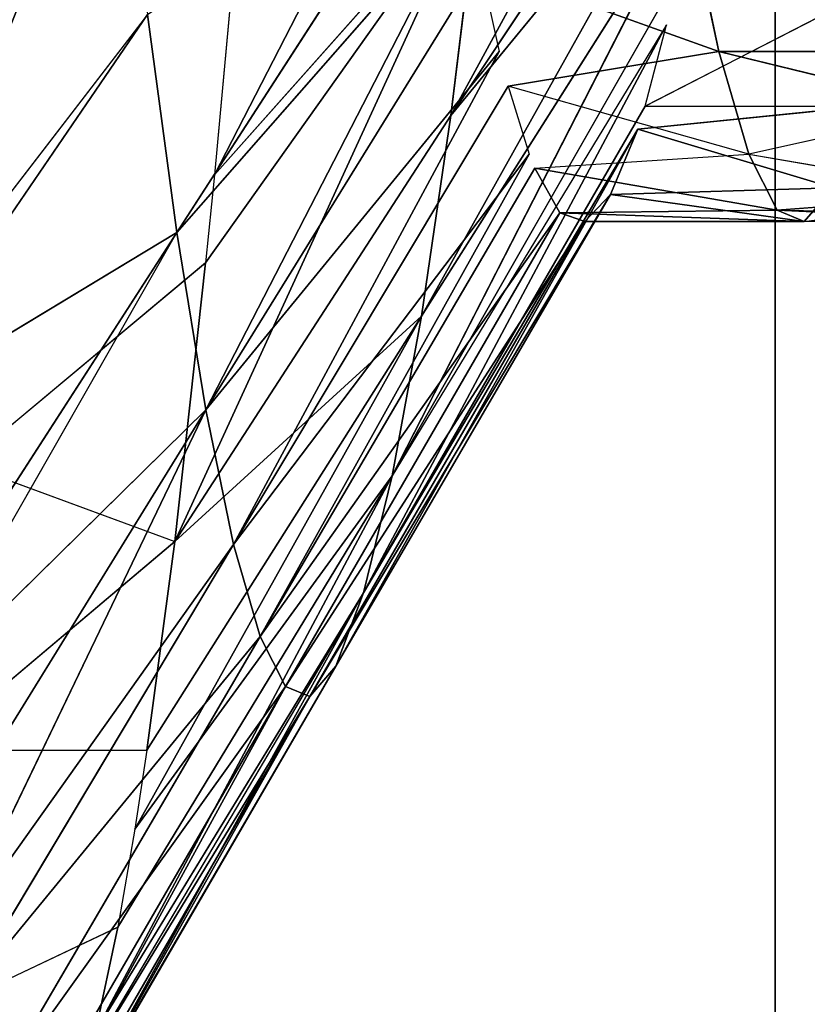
# Model space of a CAD drawing. Extents: x 143 to 263, y -61 to 82.
# Tile 237 of 656: x 155.588 to 155.902, y 70.35 to 70.743. Entities that reach past the tile are written whole.
import ezdxf

# ---------------------------------------------------------------- set-up
doc = ezdxf.new("R2010")
doc.units = 0
doc.header["$LTSCALE"] = 25.4
doc.layers.get('0').update_dxf_attribs({"color": 13, "linetype": 'CONTINUOUS'})

# ---------------------------------------------------------------- blocks, each defined once
blk = doc.blocks.new('ICE-BALL-8126_STL')
at = {"color": 41}
for p, q in [((11.5706, -47.96242, 94.8926), (11.55707, -47.86325, 94.72335)), ((11.5706, -47.87492, 94.8926), (11.56608, -47.9733, 95.05856)), ((11.5706, -47.87492, 94.8926), (11.56608, -47.9733, 95.05856)), ((11.5706, -47.87492, 94.8926), (11.5706, -47.96242, 94.8926)), ((11.56824, -47.88382, 95.02798), (11.56608, -47.9733, 95.05856)), ((11.54376, -47.98455, 95.22482), (11.55981, -47.88994, 95.12103)), ((11.56608, -47.9733, 95.05856), (11.55981, -47.88994, 95.12103)), ((11.52556, -47.90298, 95.30849), (11.50278, -47.99656, 95.39124)), ((11.52556, -47.90298, 95.30849), (11.54376, -47.98455, 95.22482)), ((11.50278, -47.99656, 95.39124), (11.50278, -47.90905, 95.39124)), ((11.52461, -48.02591, 94.55348), (11.47292, -47.92559, 94.38618)), ((11.5337, -48.02877, 94.59207), (11.52461, -47.93841, 94.55348)), ((11.52461, -48.02591, 94.55348), (11.52461, -47.93841, 94.55348)), ((11.5337, -48.02877, 94.59207), (11.55707, -47.95076, 94.72335)), ((11.5337, -48.02877, 94.59207), (11.55707, -47.95076, 94.72335)), ((11.55707, -47.95076, 94.72335), (11.5706, -47.96242, 94.8926)), ((11.55978, -48.03975, 94.74452), (11.55707, -47.95076, 94.72335)), ((11.55707, -47.95076, 94.72335), (11.5706, -47.96242, 94.8926)), ((11.55978, -48.03975, 94.74452), (11.55707, -47.95076, 94.72335)), ((11.55978, -48.03975, 94.74452), (11.5706, -47.96242, 94.8926)), ((11.55978, -48.03975, 94.74452), (11.5706, -47.96242, 94.8926)), ((11.56608, -47.9733, 95.05856), (11.5706, -47.96242, 94.8926)), ((11.56608, -47.9733, 95.05856), (11.5706, -47.96242, 94.8926)), ((11.5706, -47.96242, 94.8926), (11.56711, -48.05992, 95.04502)), ((11.5706, -47.96242, 94.8926), (11.56711, -48.05992, 95.04502)), ((11.5706, -48.04992, 94.8926), (11.5706, -47.96242, 94.8926)), ((11.5706, -48.04992, 94.8926), (11.5706, -47.96242, 94.8926)), ((11.56608, -47.9733, 95.05856), (11.54376, -47.98455, 95.22482)), ((11.56608, -47.9733, 95.05856), (11.54376, -47.98455, 95.22482)), ((11.54928, -48.0699, 95.19392), (11.56608, -47.9733, 95.05856)), ((11.54928, -48.0699, 95.19392), (11.56608, -47.9733, 95.05856)), ((11.56608, -47.9733, 95.05856), (11.56711, -48.05992, 95.04502)), ((11.56608, -47.9733, 95.05856), (11.56711, -48.05992, 95.04502)), ((0, -47.97406, 84.91157), (21.2, -47.97406, 84.91157)), ((0, -47.97406, 84.91157), (21.2, -47.97406, 84.91157)), ((0, -47.97406, 104.95425), (21.2, -47.97406, 104.95425)), ((0, -47.97406, 104.95425), (21.2, -47.97406, 104.95425)), ((11.50278, -47.99656, 95.39124), (11.54376, -47.98455, 95.22482)), ((11.50278, -47.99656, 95.39124), (11.54376, -47.98455, 95.22482)), ((11.54376, -47.98455, 95.22482), (11.51655, -48.08052, 95.34338)), ((11.54928, -48.0699, 95.19392), (11.54376, -47.98455, 95.22482)), ((11.31429, -47.98696, 94.07207), (11.52822, -48.10335, 94.05878)), ((11.31429, -47.98696, 94.07207), (11.52822, -48.10335, 94.05878)), ((11.36378, -47.99397, 94.15284), (11.52822, -48.10335, 94.05878)), ((11.36378, -47.99397, 94.15284), (11.52822, -48.10335, 94.05878)), ((11.50278, -47.99656, 95.39124), (11.44284, -48.00915, 95.55469)), ((11.50278, -47.99656, 95.39124), (11.44284, -48.00915, 95.55469)), ((11.46858, -48.09166, 95.4912), (11.50278, -47.99656, 95.39124)), ((11.50278, -47.99656, 95.39124), (11.51655, -48.08052, 95.34338)), ((11.40243, -48.00003, 94.22468), (11.60837, -48.11509, 94.21687)), ((11.52822, -48.10335, 94.05878), (11.40243, -48.00003, 94.22468)), ((11.52822, -48.10335, 94.05878), (11.40243, -48.00003, 94.22468)), ((11.40243, -48.00003, 94.22468), (11.60837, -48.11509, 94.21687)), ((11.67207, -48.12675, 94.38179), (11.4353, -48.00572, 94.29391)), ((11.67207, -48.12675, 94.38179), (11.4353, -48.00572, 94.29391)), ((11.60837, -48.11509, 94.21687), (11.4353, -48.00572, 94.29391)), ((11.60837, -48.11509, 94.21687), (11.4353, -48.00572, 94.29391)), ((11.47292, -48.01309, 94.38618), (11.67207, -48.12675, 94.38179)), ((11.52461, -48.02591, 94.55348), (11.49215, -48.01738, 94.44109)), ((11.49215, -48.01738, 94.44109), (11.67207, -48.12675, 94.38179)), ((11.52461, -48.02591, 94.55348), (11.71863, -48.13815, 94.55098)), ((11.55978, -48.03975, 94.74452), (11.5337, -48.02877, 94.59207)), ((11.71863, -48.13815, 94.55098), (11.5337, -48.02877, 94.59207)), ((11.5337, -48.02877, 94.59207), (11.74786, -48.14912, 94.72181)), ((11.5337, -48.02877, 94.59207), (11.74786, -48.14912, 94.72181)), ((11.55978, -48.03975, 94.74452), (11.5337, -48.02877, 94.59207)), ((11.5706, -48.04992, 94.8926), (11.55978, -48.03975, 94.74452)), ((11.55978, -48.03975, 94.74452), (11.76008, -48.15954, 94.89174)), ((11.74786, -48.14912, 94.72181), (11.55978, -48.03975, 94.74452)), ((11.74786, -48.14912, 94.72181), (11.55978, -48.03975, 94.74452)), ((11.5706, -48.04992, 94.8926), (11.55978, -48.03975, 94.74452)), ((11.55978, -48.03975, 94.74452), (11.76008, -48.15954, 94.89174)), ((11.56711, -48.05992, 95.04502), (11.5706, -48.04992, 94.8926)), ((11.56711, -48.05992, 95.04502), (11.5706, -48.04992, 94.8926)), ((11.75607, -48.1693, 95.05853), (11.5706, -48.04992, 94.8926)), ((11.75607, -48.1693, 95.05853), (11.5706, -48.04992, 94.8926)), ((11.76008, -48.15954, 94.89174), (11.5706, -48.04992, 94.8926)), ((11.76008, -48.15954, 94.89174), (11.5706, -48.04992, 94.8926)), ((11.54928, -48.0699, 95.19392), (11.56711, -48.05992, 95.04502)), ((11.54928, -48.0699, 95.19392), (11.56711, -48.05992, 95.04502)), ((11.56711, -48.05992, 95.04502), (11.75607, -48.1693, 95.05853)), ((11.56711, -48.05992, 95.04502), (11.75607, -48.1693, 95.05853)), ((11.56711, -48.05992, 95.04502), (11.73609, -48.17928, 95.22539)), ((11.56711, -48.05992, 95.04502), (11.73609, -48.17928, 95.22539)), ((11.51655, -48.08052, 95.34338), (11.54376, -48.07204, 95.22482)), ((11.73609, -48.17928, 95.22539), (11.54376, -48.07204, 95.22482)), ((11.54376, -48.07204, 95.22482), (11.69941, -48.1899, 95.39288)), ((11.54376, -48.07204, 95.22482), (11.69941, -48.1899, 95.39288)), ((11.54928, -48.0699, 95.19392), (11.73609, -48.17928, 95.22539)), ((11.55188, -48.19757, 93.75216), (11.32392, -48.0803, 93.77239)), ((11.55188, -48.19757, 93.75216), (11.32392, -48.0803, 93.77239)), ((11.51655, -48.08052, 95.34338), (11.69941, -48.1899, 95.39288)), ((11.46858, -48.09166, 95.4912), (11.50278, -48.08405, 95.39124)), ((11.64565, -48.20103, 95.55852), (11.50278, -48.08405, 95.39124)), ((11.64565, -48.20103, 95.55852), (11.50278, -48.08405, 95.39124)), ((11.69941, -48.1899, 95.39288), (11.50278, -48.08405, 95.39124)), ((11.52822, -48.10335, 94.05878), (11.43285, -48.09169, 93.90993)), ((11.58703, -48.20107, 93.79985), (11.43285, -48.09169, 93.90993)), ((11.43285, -48.09169, 93.90993), (11.6982, -48.21339, 93.97446)), ((11.43285, -48.09169, 93.90993), (11.6982, -48.21339, 93.97446)), ((11.52822, -48.10335, 94.05878), (11.43285, -48.09169, 93.90993)), ((11.58703, -48.20107, 93.79985), (11.43285, -48.09169, 93.90993)), ((11.55188, -48.19757, 93.75216), (11.43285, -48.09169, 93.90993)), ((11.55188, -48.19757, 93.75216), (11.43285, -48.09169, 93.90993)), ((11.46858, -48.09166, 95.4912), (11.64565, -48.20103, 95.55852)), ((11.46858, -48.09166, 95.4912), (11.64565, -48.20103, 95.55852)), ((11.57496, -48.21254, 95.71973), (11.44284, -48.09665, 95.55469)), ((11.57496, -48.21254, 95.71973), (11.44284, -48.09665, 95.55469)), ((11.64565, -48.20103, 95.55852), (11.44284, -48.09665, 95.55469)), ((11.64565, -48.20103, 95.55852), (11.44284, -48.09665, 95.55469)), ((11.40548, -48.10316, 95.63506), (11.57496, -48.21254, 95.71973)), ((11.40548, -48.10316, 95.63506), (11.57496, -48.21254, 95.71973)), ((11.60837, -48.11509, 94.21687), (11.52822, -48.10335, 94.05878)), ((11.52822, -48.10335, 94.05878), (11.6982, -48.21339, 93.97446)), ((11.52822, -48.10335, 94.05878), (11.6982, -48.21339, 93.97446)), ((11.60837, -48.11509, 94.21687), (11.52822, -48.10335, 94.05878)), ((11.60837, -48.11509, 94.21687), (11.67207, -48.12675, 94.38179)), ((11.81289, -48.22931, 94.21463), (11.60837, -48.11509, 94.21687)), ((11.60837, -48.11509, 94.21687), (11.67207, -48.12675, 94.38179)), ((11.60837, -48.11509, 94.21687), (11.6982, -48.21339, 93.97446)), ((11.60837, -48.11509, 94.21687), (11.6982, -48.21339, 93.97446)), ((11.60837, -48.11509, 94.21687), (11.78143, -48.22447, 94.13982)), ((11.60837, -48.11509, 94.21687), (11.78143, -48.22447, 94.13982)), ((11.81289, -48.22931, 94.21463), (11.60837, -48.11509, 94.21687)), ((11.71863, -48.13815, 94.55098), (11.67207, -48.12675, 94.38179)), ((11.85199, -48.23613, 94.32249), (11.67207, -48.12675, 94.38179)), ((11.67207, -48.12675, 94.38179), (11.89381, -48.24503, 94.46818)), ((11.67207, -48.12675, 94.38179), (11.89381, -48.24503, 94.46818)), ((11.71863, -48.13815, 94.55098), (11.67207, -48.12675, 94.38179)), ((11.85199, -48.23613, 94.32249), (11.67207, -48.12675, 94.38179)), ((11.81289, -48.22931, 94.21463), (11.67207, -48.12675, 94.38179)), ((11.81289, -48.22931, 94.21463), (11.67207, -48.12675, 94.38179)), ((11.74786, -48.14912, 94.72181), (11.71863, -48.13815, 94.55098)), ((11.74786, -48.14912, 94.72181), (11.71863, -48.13815, 94.55098)), ((11.93593, -48.2585, 94.6991), (11.71863, -48.13815, 94.55098)), ((11.71863, -48.13815, 94.55098), (11.89381, -48.24503, 94.46818)), ((11.71863, -48.13815, 94.55098), (11.90356, -48.24752, 94.50988)), ((11.93593, -48.2585, 94.6991), (11.71863, -48.13815, 94.55098)), ((11.76008, -48.15954, 94.89174), (11.74786, -48.14912, 94.72181)), ((11.76008, -48.15954, 94.89174), (11.74786, -48.14912, 94.72181)), ((11.93945, -48.26027, 94.73038), (11.74786, -48.14912, 94.72181)), ((11.93593, -48.2585, 94.6991), (11.74786, -48.14912, 94.72181)), ((11.76008, -48.15954, 94.89174), (11.75607, -48.1693, 95.05853)), ((11.76008, -48.15954, 94.89174), (11.75607, -48.1693, 95.05853)), ((11.94897, -48.27472, 94.99636), (11.76008, -48.15954, 94.89174)), ((11.94897, -48.27472, 94.99636), (11.76008, -48.15954, 94.89174)), ((11.94947, -48.26891, 94.88731), (11.76008, -48.15954, 94.89174)), ((11.94947, -48.26891, 94.88731), (11.76008, -48.15954, 94.89174)), ((11.93945, -48.26027, 94.73038), (11.76008, -48.15954, 94.89174)), ((11.93945, -48.26027, 94.73038), (11.76008, -48.15954, 94.89174)), ((11.73609, -48.17928, 95.22539), (11.75607, -48.1693, 95.05853)), ((11.73609, -48.17928, 95.22539), (11.75607, -48.1693, 95.05853)), ((11.94503, -48.27867, 95.07205), (11.75607, -48.1693, 95.05853)), ((11.75607, -48.1693, 95.05853), (11.9229, -48.28865, 95.25686)), ((11.75607, -48.1693, 95.05853), (11.9229, -48.28865, 95.25686)), ((11.94503, -48.27867, 95.07205), (11.75607, -48.1693, 95.05853)), ((11.94897, -48.27472, 94.99636), (11.75607, -48.1693, 95.05853)), ((11.94897, -48.27472, 94.99636), (11.75607, -48.1693, 95.05853)), ((11.69941, -48.1899, 95.39288), (11.73609, -48.17928, 95.22539)), ((11.69941, -48.1899, 95.39288), (11.73609, -48.17928, 95.22539)), ((11.73609, -48.17928, 95.22539), (11.9229, -48.28865, 95.25686)), ((11.73609, -48.17928, 95.22539), (11.9229, -48.28865, 95.25686)), ((11.73609, -48.17928, 95.22539), (11.88227, -48.29927, 95.44237)), ((11.73609, -48.17928, 95.22539), (11.88227, -48.29927, 95.44237)), ((11.46638, -48.18968, 93.64752), (11.55188, -48.19757, 93.75216)), ((11.64565, -48.20103, 95.55852), (11.69941, -48.1899, 95.39288)), ((11.64565, -48.20103, 95.55852), (11.69941, -48.1899, 95.39288)), ((11.69941, -48.1899, 95.39288), (11.88227, -48.29927, 95.44237)), ((11.69941, -48.1899, 95.39288), (11.88227, -48.29927, 95.44237)), ((11.69941, -48.1899, 95.39288), (11.85958, -48.30389, 95.51983)), ((11.69941, -48.1899, 95.39288), (11.85958, -48.30389, 95.51983)), ((11.55188, -48.19757, 93.75216), (11.58703, -48.20107, 93.79985)), ((11.64565, -48.20103, 95.55852), (11.57496, -48.21254, 95.71973)), ((11.64565, -48.20103, 95.55852), (11.57496, -48.21254, 95.71973)), ((11.58703, -48.20107, 93.79985), (11.6982, -48.21339, 93.97446)), ((11.66729, -48.29724, 93.92165), (11.58703, -48.20107, 93.79985)), ((11.58703, -48.20107, 93.79985), (11.6982, -48.21339, 93.97446)), ((11.76234, -48.31948, 95.76758), (11.64565, -48.20103, 95.55852)), ((11.64565, -48.20103, 95.55852), (11.85958, -48.30389, 95.51983)), ((11.64565, -48.20103, 95.55852), (11.85958, -48.30389, 95.51983)), ((11.64565, -48.20103, 95.55852), (11.82273, -48.31041, 95.62583)), ((11.64565, -48.20103, 95.55852), (11.82273, -48.31041, 95.62583)), ((11.76234, -48.31948, 95.76758), (11.64565, -48.20103, 95.55852)), ((11.48797, -48.22424, 95.87393), (11.57496, -48.21254, 95.71973)), ((11.48797, -48.22424, 95.87393), (11.57496, -48.21254, 95.71973)), ((11.74443, -48.32191, 95.80439), (11.57496, -48.21254, 95.71973)), ((11.57496, -48.21254, 95.71973), (11.64808, -48.33362, 95.97519)), ((11.57496, -48.21254, 95.71973), (11.64808, -48.33362, 95.97519)), ((11.76234, -48.31948, 95.76758), (11.57496, -48.21254, 95.71973)), ((11.66729, -48.29724, 93.92165), (11.6982, -48.21339, 93.97446)), ((11.6982, -48.21339, 93.97446), (11.78143, -48.22447, 94.13982)), ((11.7814, -48.31196, 94.13974), (11.6982, -48.21339, 93.97446)), ((11.6982, -48.21339, 93.97446), (11.78143, -48.22447, 94.13982)), ((11.48797, -48.22424, 95.87393), (11.64808, -48.33362, 95.97519)), ((11.48797, -48.22424, 95.87393), (11.63227, -48.33537, 95.99977)), ((11.7814, -48.31196, 94.13974), (11.78143, -48.22447, 94.13982)), ((11.78143, -48.22447, 94.13982), (11.81289, -48.22931, 94.21463)), ((11.81289, -48.22931, 94.21463), (11.85199, -48.23613, 94.32249)), ((11.85199, -48.23613, 94.32249), (11.89381, -48.24503, 94.46818)), ((11.89843, -48.33369, 94.48744), (11.85199, -48.23613, 94.32249)), ((11.85199, -48.23613, 94.32249), (11.89381, -48.24503, 94.46818))]:
    blk.add_line(p, q, dxfattribs=at)
mesh = blk.add_polyface(dxfattribs=at)
corners = [(0, -47.97406, 84.91157), (21.2, -46.66827, 80.03829), (0, -46.66827, 80.03829), (21.2, -47.97406, 84.91157)]
mesh.append_faces([[corners[k] for k in face] for face in [(0, 1, 2), (1, 0, 3)]], dxfattribs={"vtx0": -1, "color": 41})
mesh = blk.add_polyface(dxfattribs=at)
corners = [(0, -46.66827, 109.82753), (21.2, -47.97406, 104.95425), (0, -47.97406, 104.95425), (21.2, -46.66827, 109.82753)]
mesh.append_faces([[corners[k] for k in face] for face in [(0, 1, 2), (1, 0, 3)]], dxfattribs={"vtx0": -1, "color": 41})
mesh = blk.add_polyface(dxfattribs=at)
corners = [(23, -47.61319, 112.57052), (0, -49.17873, 107.66647), (23, -49.17873, 107.66647), (0, -47.61319, 112.57052)]
mesh.append_faces([[corners[k] for k in face] for face in [(0, 1, 2), (1, 0, 3)]], dxfattribs={"vtx0": -1, "color": 41})
mesh = blk.add_polyface(dxfattribs=at)
corners = [(23, -49.17873, 82.19936), (0, -47.61319, 77.2953), (23, -47.61319, 77.2953), (0, -49.17873, 82.19936)]
mesh.append_faces([[corners[k] for k in face] for face in [(0, 1, 2), (1, 0, 3)]], dxfattribs={"vtx0": -1, "color": 41})
mesh = blk.add_polyface(dxfattribs=at)
corners = [(11.55707, -47.86325, 94.72335), (11.55707, -47.95076, 94.72335), (11.5706, -47.96242, 94.8926)]
mesh.append_faces([[corners[k] for k in face] for face in [(0, 1, 2)]], dxfattribs={"color": 41})
mesh = blk.add_polyface(dxfattribs=at)
corners = [(11.5706, -47.87492, 94.8926), (11.5706, -47.96242, 94.8926), (11.56608, -47.9733, 95.05856)]
mesh.append_faces([[corners[k] for k in face] for face in [(0, 1, 2)]], dxfattribs={"color": 41})
mesh = blk.add_polyface(dxfattribs=at)
corners = [(11.5706, -47.87492, 94.8926), (11.56608, -47.9733, 95.05856), (11.56824, -47.88382, 95.02798)]
mesh.append_faces([[corners[k] for k in face] for face in [(0, 1, 2)]], dxfattribs={"color": 41})
mesh = blk.add_polyface(dxfattribs=at)
corners = [(11.55981, -47.88994, 95.12103), (11.56608, -47.9733, 95.05856), (11.54376, -47.98455, 95.22482)]
mesh.append_faces([[corners[k] for k in face] for face in [(0, 1, 2)]], dxfattribs={"color": 41})
mesh = blk.add_polyface(dxfattribs=at)
corners = [(11.52556, -47.90298, 95.30849), (11.54376, -47.98455, 95.22482), (11.50278, -47.99656, 95.39124)]
mesh.append_faces([[corners[k] for k in face] for face in [(0, 1, 2)]], dxfattribs={"color": 41})
mesh = blk.add_polyface(dxfattribs=at)
corners = [(11.50278, -47.90905, 95.39124), (11.50278, -47.99656, 95.39124), (11.44284, -48.00915, 95.55469)]
mesh.append_faces([[corners[k] for k in face] for face in [(0, 1, 2)]], dxfattribs={"color": 41})
mesh = blk.add_polyface(dxfattribs=at)
corners = [(11.47292, -47.92559, 94.38618), (11.52461, -48.02591, 94.55348), (11.52461, -47.93841, 94.55348)]
mesh.append_faces([[corners[k] for k in face] for face in [(0, 1, 2)]], dxfattribs={"color": 41})
mesh = blk.add_polyface(dxfattribs=at)
corners = [(11.52461, -47.93841, 94.55348), (11.5337, -48.02877, 94.59207), (11.55707, -47.95076, 94.72335)]
mesh.append_faces([[corners[k] for k in face] for face in [(0, 1, 2)]], dxfattribs={"color": 41})
mesh = blk.add_polyface(dxfattribs=at)
corners = [(11.55707, -47.95076, 94.72335), (11.5337, -48.02877, 94.59207), (11.55978, -48.03975, 94.74452)]
mesh.append_faces([[corners[k] for k in face] for face in [(0, 1, 2)]], dxfattribs={"color": 41})
mesh = blk.add_polyface(dxfattribs=at)
corners = [(11.55707, -47.95076, 94.72335), (11.55978, -48.03975, 94.74452), (11.5706, -47.96242, 94.8926)]
mesh.append_faces([[corners[k] for k in face] for face in [(0, 1, 2)]], dxfattribs={"color": 41})
mesh = blk.add_polyface(dxfattribs=at)
corners = [(11.5706, -47.96242, 94.8926), (11.55978, -48.03975, 94.74452), (11.5706, -48.04992, 94.8926)]
mesh.append_faces([[corners[k] for k in face] for face in [(0, 1, 2)]], dxfattribs={"color": 41})
mesh = blk.add_polyface(dxfattribs=at)
corners = [(11.5706, -47.96242, 94.8926), (11.56711, -48.05992, 95.04502), (11.56608, -47.9733, 95.05856)]
mesh.append_faces([[corners[k] for k in face] for face in [(0, 1, 2)]], dxfattribs={"color": 41})
mesh = blk.add_polyface(dxfattribs=at)
corners = [(11.5706, -47.96242, 94.8926), (11.5706, -48.04992, 94.8926), (11.56711, -48.05992, 95.04502)]
mesh.append_faces([[corners[k] for k in face] for face in [(0, 1, 2)]], dxfattribs={"color": 41})
mesh = blk.add_polyface(dxfattribs=at)
corners = [(11.56608, -47.9733, 95.05856), (11.54928, -48.0699, 95.19392), (11.54376, -47.98455, 95.22482)]
mesh.append_faces([[corners[k] for k in face] for face in [(0, 1, 2)]], dxfattribs={"color": 41})
mesh = blk.add_polyface(dxfattribs=at)
corners = [(11.56608, -47.9733, 95.05856), (11.56711, -48.05992, 95.04502), (11.54928, -48.0699, 95.19392)]
mesh.append_faces([[corners[k] for k in face] for face in [(0, 1, 2)]], dxfattribs={"color": 41})
mesh = blk.add_polyface(dxfattribs=at)
corners = [(0, -48.7633, 89.89464), (21.2, -47.97406, 84.91157), (0, -47.97406, 84.91157), (21.2, -48.7633, 89.89464)]
mesh.append_faces([[corners[k] for k in face] for face in [(0, 1, 2), (1, 0, 3)]], dxfattribs={"vtx0": -1, "color": 41})
mesh = blk.add_polyface(dxfattribs=at)
corners = [(0, -47.97406, 104.95425), (21.2, -48.7633, 99.97118), (0, -48.7633, 99.97118), (21.2, -47.97406, 104.95425)]
mesh.append_faces([[corners[k] for k in face] for face in [(0, 1, 2), (1, 0, 3)]], dxfattribs={"vtx0": -1, "color": 41})
mesh = blk.add_polyface(dxfattribs=at)
corners = [(11.54376, -47.98455, 95.22482), (11.51655, -48.08052, 95.34338), (11.50278, -47.99656, 95.39124)]
mesh.append_faces([[corners[k] for k in face] for face in [(0, 1, 2)]], dxfattribs={"color": 41})
mesh = blk.add_polyface(dxfattribs=at)
corners = [(11.31429, -47.98696, 94.07207), (11.43285, -48.09169, 93.90993), (11.52822, -48.10335, 94.05878)]
mesh.append_faces([[corners[k] for k in face] for face in [(0, 1, 2)]], dxfattribs={"color": 41})
mesh = blk.add_polyface(dxfattribs=at)
corners = [(11.36378, -47.99397, 94.15284), (11.31429, -47.98696, 94.07207), (11.52822, -48.10335, 94.05878)]
mesh.append_faces([[corners[k] for k in face] for face in [(0, 1, 2)]], dxfattribs={"color": 41})
mesh = blk.add_polyface(dxfattribs=at)
corners = [(11.40243, -48.00003, 94.22468), (11.36378, -47.99397, 94.15284), (11.52822, -48.10335, 94.05878)]
mesh.append_faces([[corners[k] for k in face] for face in [(0, 1, 2)]], dxfattribs={"color": 41})
mesh = blk.add_polyface(dxfattribs=at)
corners = [(11.50278, -47.99656, 95.39124), (11.46858, -48.09166, 95.4912), (11.44284, -48.00915, 95.55469)]
mesh.append_faces([[corners[k] for k in face] for face in [(0, 1, 2)]], dxfattribs={"color": 41})
mesh = blk.add_polyface(dxfattribs=at)
corners = [(11.40243, -48.00003, 94.22468), (11.52822, -48.10335, 94.05878), (11.60837, -48.11509, 94.21687)]
mesh.append_faces([[corners[k] for k in face] for face in [(0, 1, 2)]], dxfattribs={"color": 41})
mesh = blk.add_polyface(dxfattribs=at)
corners = [(11.4353, -48.00572, 94.29391), (11.40243, -48.00003, 94.22468), (11.60837, -48.11509, 94.21687)]
mesh.append_faces([[corners[k] for k in face] for face in [(0, 1, 2)]], dxfattribs={"color": 41})
mesh = blk.add_polyface(dxfattribs=at)
corners = [(11.47292, -48.01309, 94.38618), (11.4353, -48.00572, 94.29391), (11.67207, -48.12675, 94.38179)]
mesh.append_faces([[corners[k] for k in face] for face in [(0, 1, 2)]], dxfattribs={"color": 41})
mesh = blk.add_polyface(dxfattribs=at)
corners = [(11.67207, -48.12675, 94.38179), (11.4353, -48.00572, 94.29391), (11.60837, -48.11509, 94.21687)]
mesh.append_faces([[corners[k] for k in face] for face in [(0, 1, 2)]], dxfattribs={"color": 41})
mesh = blk.add_polyface(dxfattribs=at)
corners = [(11.71863, -48.13815, 94.55098), (11.49215, -48.01738, 94.44109), (11.67207, -48.12675, 94.38179), (11.52461, -48.02591, 94.55348)]
mesh.append_faces([[corners[k] for k in face] for face in [(0, 1, 2), (1, 0, 3)]], dxfattribs={"vtx0": -1, "color": 41})
mesh = blk.add_polyface(dxfattribs=at)
corners = [(11.74786, -48.14912, 94.72181), (11.5337, -48.02877, 94.59207), (11.71863, -48.13815, 94.55098)]
mesh.append_faces([[corners[k] for k in face] for face in [(0, 1, 2)]], dxfattribs={"color": 41})
mesh = blk.add_polyface(dxfattribs=at)
corners = [(11.55978, -48.03975, 94.74452), (11.5337, -48.02877, 94.59207), (11.74786, -48.14912, 94.72181)]
mesh.append_faces([[corners[k] for k in face] for face in [(0, 1, 2)]], dxfattribs={"color": 41})
mesh = blk.add_polyface(dxfattribs=at)
corners = [(11.76008, -48.15954, 94.89174), (11.55978, -48.03975, 94.74452), (11.74786, -48.14912, 94.72181)]
mesh.append_faces([[corners[k] for k in face] for face in [(0, 1, 2)]], dxfattribs={"color": 41})
mesh = blk.add_polyface(dxfattribs=at)
corners = [(11.5706, -48.04992, 94.8926), (11.55978, -48.03975, 94.74452), (11.76008, -48.15954, 94.89174)]
mesh.append_faces([[corners[k] for k in face] for face in [(0, 1, 2)]], dxfattribs={"color": 41})
mesh = blk.add_polyface(dxfattribs=at)
corners = [(11.75607, -48.1693, 95.05853), (11.56711, -48.05992, 95.04502), (11.5706, -48.04992, 94.8926)]
mesh.append_faces([[corners[k] for k in face] for face in [(0, 1, 2)]], dxfattribs={"color": 41})
mesh = blk.add_polyface(dxfattribs=at)
corners = [(11.75607, -48.1693, 95.05853), (11.5706, -48.04992, 94.8926), (11.76008, -48.15954, 94.89174)]
mesh.append_faces([[corners[k] for k in face] for face in [(0, 1, 2)]], dxfattribs={"color": 41})
mesh = blk.add_polyface(dxfattribs=at)
corners = [(11.73609, -48.17928, 95.22539), (11.54928, -48.0699, 95.19392), (11.56711, -48.05992, 95.04502)]
mesh.append_faces([[corners[k] for k in face] for face in [(0, 1, 2)]], dxfattribs={"color": 41})
mesh = blk.add_polyface(dxfattribs=at)
corners = [(11.73609, -48.17928, 95.22539), (11.56711, -48.05992, 95.04502), (11.75607, -48.1693, 95.05853)]
mesh.append_faces([[corners[k] for k in face] for face in [(0, 1, 2)]], dxfattribs={"color": 41})
mesh = blk.add_polyface(dxfattribs=at)
corners = [(11.69941, -48.1899, 95.39288), (11.51655, -48.08052, 95.34338), (11.54376, -48.07204, 95.22482)]
mesh.append_faces([[corners[k] for k in face] for face in [(0, 1, 2)]], dxfattribs={"color": 41})
mesh = blk.add_polyface(dxfattribs=at)
corners = [(11.69941, -48.1899, 95.39288), (11.54376, -48.07204, 95.22482), (11.73609, -48.17928, 95.22539)]
mesh.append_faces([[corners[k] for k in face] for face in [(0, 1, 2)]], dxfattribs={"color": 41})
mesh = blk.add_polyface(dxfattribs=at)
corners = [(11.43285, -48.09169, 93.90993), (11.32392, -48.0803, 93.77239), (11.55188, -48.19757, 93.75216)]
mesh.append_faces([[corners[k] for k in face] for face in [(0, 1, 2)]], dxfattribs={"color": 41})
mesh = blk.add_polyface(dxfattribs=at)
corners = [(11.32392, -48.0803, 93.77239), (11.46638, -48.18968, 93.64752), (11.55188, -48.19757, 93.75216)]
mesh.append_faces([[corners[k] for k in face] for face in [(0, 1, 2)]], dxfattribs={"color": 41})
mesh = blk.add_polyface(dxfattribs=at)
corners = [(11.64565, -48.20103, 95.55852), (11.46858, -48.09166, 95.4912), (11.50278, -48.08405, 95.39124)]
mesh.append_faces([[corners[k] for k in face] for face in [(0, 1, 2)]], dxfattribs={"color": 41})
mesh = blk.add_polyface(dxfattribs=at)
corners = [(11.64565, -48.20103, 95.55852), (11.50278, -48.08405, 95.39124), (11.69941, -48.1899, 95.39288)]
mesh.append_faces([[corners[k] for k in face] for face in [(0, 1, 2)]], dxfattribs={"color": 41})
mesh = blk.add_polyface(dxfattribs=at)
corners = [(11.6982, -48.21339, 93.97446), (11.43285, -48.09169, 93.90993), (11.58703, -48.20107, 93.79985)]
mesh.append_faces([[corners[k] for k in face] for face in [(0, 1, 2)]], dxfattribs={"color": 41})
mesh = blk.add_polyface(dxfattribs=at)
corners = [(11.52822, -48.10335, 94.05878), (11.43285, -48.09169, 93.90993), (11.6982, -48.21339, 93.97446)]
mesh.append_faces([[corners[k] for k in face] for face in [(0, 1, 2)]], dxfattribs={"color": 41})
mesh = blk.add_polyface(dxfattribs=at)
corners = [(11.43285, -48.09169, 93.90993), (11.55188, -48.19757, 93.75216), (11.58703, -48.20107, 93.79985)]
mesh.append_faces([[corners[k] for k in face] for face in [(0, 1, 2)]], dxfattribs={"color": 41})
mesh = blk.add_polyface(dxfattribs=at)
corners = [(11.64565, -48.20103, 95.55852), (11.44284, -48.09665, 95.55469), (11.46858, -48.09166, 95.4912)]
mesh.append_faces([[corners[k] for k in face] for face in [(0, 1, 2)]], dxfattribs={"color": 41})
mesh = blk.add_polyface(dxfattribs=at)
corners = [(11.57496, -48.21254, 95.71973), (11.40548, -48.10316, 95.63506), (11.44284, -48.09665, 95.55469)]
mesh.append_faces([[corners[k] for k in face] for face in [(0, 1, 2)]], dxfattribs={"color": 41})
mesh = blk.add_polyface(dxfattribs=at)
corners = [(11.57496, -48.21254, 95.71973), (11.44284, -48.09665, 95.55469), (11.64565, -48.20103, 95.55852)]
mesh.append_faces([[corners[k] for k in face] for face in [(0, 1, 2)]], dxfattribs={"color": 41})
mesh = blk.add_polyface(dxfattribs=at)
corners = [(11.48797, -48.22424, 95.87393), (11.40548, -48.10316, 95.63506), (11.57496, -48.21254, 95.71973)]
mesh.append_faces([[corners[k] for k in face] for face in [(0, 1, 2)]], dxfattribs={"color": 41})
mesh = blk.add_polyface(dxfattribs=at)
corners = [(11.60837, -48.11509, 94.21687), (11.52822, -48.10335, 94.05878), (11.6982, -48.21339, 93.97446)]
mesh.append_faces([[corners[k] for k in face] for face in [(0, 1, 2)]], dxfattribs={"color": 41})
mesh = blk.add_polyface(dxfattribs=at)
corners = [(11.67207, -48.12675, 94.38179), (11.60837, -48.11509, 94.21687), (11.81289, -48.22931, 94.21463)]
mesh.append_faces([[corners[k] for k in face] for face in [(0, 1, 2)]], dxfattribs={"color": 41})
mesh = blk.add_polyface(dxfattribs=at)
corners = [(11.60837, -48.11509, 94.21687), (11.6982, -48.21339, 93.97446), (11.78143, -48.22447, 94.13982)]
mesh.append_faces([[corners[k] for k in face] for face in [(0, 1, 2)]], dxfattribs={"color": 41})
mesh = blk.add_polyface(dxfattribs=at)
corners = [(11.60837, -48.11509, 94.21687), (11.78143, -48.22447, 94.13982), (11.81289, -48.22931, 94.21463)]
mesh.append_faces([[corners[k] for k in face] for face in [(0, 1, 2)]], dxfattribs={"color": 41})
mesh = blk.add_polyface(dxfattribs=at)
corners = [(11.89381, -48.24503, 94.46818), (11.67207, -48.12675, 94.38179), (11.85199, -48.23613, 94.32249)]
mesh.append_faces([[corners[k] for k in face] for face in [(0, 1, 2)]], dxfattribs={"color": 41})
mesh = blk.add_polyface(dxfattribs=at)
corners = [(11.71863, -48.13815, 94.55098), (11.67207, -48.12675, 94.38179), (11.89381, -48.24503, 94.46818)]
mesh.append_faces([[corners[k] for k in face] for face in [(0, 1, 2)]], dxfattribs={"color": 41})
mesh = blk.add_polyface(dxfattribs=at)
corners = [(11.67207, -48.12675, 94.38179), (11.81289, -48.22931, 94.21463), (11.85199, -48.23613, 94.32249)]
mesh.append_faces([[corners[k] for k in face] for face in [(0, 1, 2)]], dxfattribs={"color": 41})
mesh = blk.add_polyface(dxfattribs=at)
corners = [(11.74786, -48.14912, 94.72181), (11.71863, -48.13815, 94.55098), (11.93593, -48.2585, 94.6991)]
mesh.append_faces([[corners[k] for k in face] for face in [(0, 1, 2)]], dxfattribs={"color": 41})
mesh = blk.add_polyface(dxfattribs=at)
corners = [(11.93593, -48.2585, 94.6991), (11.71863, -48.13815, 94.55098), (11.90356, -48.24752, 94.50988)]
mesh.append_faces([[corners[k] for k in face] for face in [(0, 1, 2)]], dxfattribs={"color": 41})
mesh = blk.add_polyface(dxfattribs=at)
corners = [(11.76008, -48.15954, 94.89174), (11.74786, -48.14912, 94.72181), (11.93945, -48.26027, 94.73038)]
mesh.append_faces([[corners[k] for k in face] for face in [(0, 1, 2)]], dxfattribs={"color": 41})
mesh = blk.add_polyface(dxfattribs=at)
corners = [(11.75607, -48.1693, 95.05853), (11.76008, -48.15954, 94.89174), (11.94897, -48.27472, 94.99636)]
mesh.append_faces([[corners[k] for k in face] for face in [(0, 1, 2)]], dxfattribs={"color": 41})
mesh = blk.add_polyface(dxfattribs=at)
corners = [(11.94897, -48.27472, 94.99636), (11.76008, -48.15954, 94.89174), (11.94947, -48.26891, 94.88731)]
mesh.append_faces([[corners[k] for k in face] for face in [(0, 1, 2)]], dxfattribs={"color": 41})
mesh = blk.add_polyface(dxfattribs=at)
corners = [(11.76008, -48.15954, 94.89174), (11.93945, -48.26027, 94.73038), (11.94947, -48.26891, 94.88731)]
mesh.append_faces([[corners[k] for k in face] for face in [(0, 1, 2)]], dxfattribs={"color": 41})
mesh = blk.add_polyface(dxfattribs=at)
corners = [(11.9229, -48.28865, 95.25686), (11.73609, -48.17928, 95.22539), (11.75607, -48.1693, 95.05853)]
mesh.append_faces([[corners[k] for k in face] for face in [(0, 1, 2)]], dxfattribs={"color": 41})
mesh = blk.add_polyface(dxfattribs=at)
corners = [(11.9229, -48.28865, 95.25686), (11.75607, -48.1693, 95.05853), (11.94503, -48.27867, 95.07205)]
mesh.append_faces([[corners[k] for k in face] for face in [(0, 1, 2)]], dxfattribs={"color": 41})
mesh = blk.add_polyface(dxfattribs=at)
corners = [(11.94503, -48.27867, 95.07205), (11.75607, -48.1693, 95.05853), (11.94897, -48.27472, 94.99636)]
mesh.append_faces([[corners[k] for k in face] for face in [(0, 1, 2)]], dxfattribs={"color": 41})
mesh = blk.add_polyface(dxfattribs=at)
corners = [(11.88227, -48.29927, 95.44237), (11.69941, -48.1899, 95.39288), (11.73609, -48.17928, 95.22539)]
mesh.append_faces([[corners[k] for k in face] for face in [(0, 1, 2)]], dxfattribs={"color": 41})
mesh = blk.add_polyface(dxfattribs=at)
corners = [(11.88227, -48.29927, 95.44237), (11.73609, -48.17928, 95.22539), (11.9229, -48.28865, 95.25686)]
mesh.append_faces([[corners[k] for k in face] for face in [(0, 1, 2)]], dxfattribs={"color": 41})
mesh = blk.add_polyface(dxfattribs=at)
corners = [(11.64565, -48.20103, 95.55852), (11.69941, -48.1899, 95.39288), (11.85958, -48.30389, 95.51983)]
mesh.append_faces([[corners[k] for k in face] for face in [(0, 1, 2)]], dxfattribs={"color": 41})
mesh = blk.add_polyface(dxfattribs=at)
corners = [(11.85958, -48.30389, 95.51983), (11.69941, -48.1899, 95.39288), (11.88227, -48.29927, 95.44237)]
mesh.append_faces([[corners[k] for k in face] for face in [(0, 1, 2)]], dxfattribs={"color": 41})
mesh = blk.add_polyface(dxfattribs=at)
corners = [(11.76234, -48.31948, 95.76758), (11.57496, -48.21254, 95.71973), (11.64565, -48.20103, 95.55852)]
mesh.append_faces([[corners[k] for k in face] for face in [(0, 1, 2)]], dxfattribs={"color": 41})
mesh = blk.add_polyface(dxfattribs=at)
corners = [(11.58703, -48.20107, 93.79985), (11.66729, -48.29724, 93.92165), (11.6982, -48.21339, 93.97446)]
mesh.append_faces([[corners[k] for k in face] for face in [(0, 1, 2)]], dxfattribs={"color": 41})
mesh = blk.add_polyface(dxfattribs=at)
corners = [(11.82273, -48.31041, 95.62583), (11.64565, -48.20103, 95.55852), (11.85958, -48.30389, 95.51983)]
mesh.append_faces([[corners[k] for k in face] for face in [(0, 1, 2)]], dxfattribs={"color": 41})
mesh = blk.add_polyface(dxfattribs=at)
corners = [(11.76234, -48.31948, 95.76758), (11.64565, -48.20103, 95.55852), (11.82273, -48.31041, 95.62583)]
mesh.append_faces([[corners[k] for k in face] for face in [(0, 1, 2)]], dxfattribs={"color": 41})
mesh = blk.add_polyface(dxfattribs=at)
corners = [(11.64808, -48.33362, 95.97519), (11.48797, -48.22424, 95.87393), (11.57496, -48.21254, 95.71973)]
mesh.append_faces([[corners[k] for k in face] for face in [(0, 1, 2)]], dxfattribs={"color": 41})
mesh = blk.add_polyface(dxfattribs=at)
corners = [(11.64808, -48.33362, 95.97519), (11.57496, -48.21254, 95.71973), (11.74443, -48.32191, 95.80439)]
mesh.append_faces([[corners[k] for k in face] for face in [(0, 1, 2)]], dxfattribs={"color": 41})
mesh = blk.add_polyface(dxfattribs=at)
corners = [(11.6982, -48.21339, 93.97446), (11.7814, -48.31196, 94.13974), (11.78143, -48.22447, 94.13982)]
mesh.append_faces([[corners[k] for k in face] for face in [(0, 1, 2)]], dxfattribs={"color": 41})
mesh = blk.add_polyface(dxfattribs=at)
corners = [(11.38585, -48.23598, 96.01872), (11.48797, -48.22424, 95.87393), (11.63227, -48.33537, 95.99977)]
mesh.append_faces([[corners[k] for k in face] for face in [(0, 1, 2)]], dxfattribs={"color": 41})
mesh = blk.add_polyface(dxfattribs=at)
corners = [(11.53497, -48.34536, 96.13556), (11.38585, -48.23598, 96.01872), (11.63227, -48.33537, 95.99977)]
mesh.append_faces([[corners[k] for k in face] for face in [(0, 1, 2)]], dxfattribs={"color": 41})
mesh = blk.add_polyface(dxfattribs=at)
corners = [(11.4718, -48.35125, 96.2121), (11.38585, -48.23598, 96.01872), (11.53497, -48.34536, 96.13556)]
mesh.append_faces([[corners[k] for k in face] for face in [(0, 1, 2)]], dxfattribs={"color": 41})
mesh = blk.add_polyface(dxfattribs=at)
corners = [(11.85199, -48.23613, 94.32249), (11.89843, -48.33369, 94.48744), (11.89381, -48.24503, 94.46818)]
mesh.append_faces([[corners[k] for k in face] for face in [(0, 1, 2)]], dxfattribs={"color": 41})

msp = doc.modelspace()

# ---------------------------------------------------------------- block references
at = {"color": 0, "rotation": 270}
msp.add_blockref('ICE-BALL-8126_STL', (203.86356, 82.23263), dxfattribs=at)

doc.saveas('drawing.dxf')
